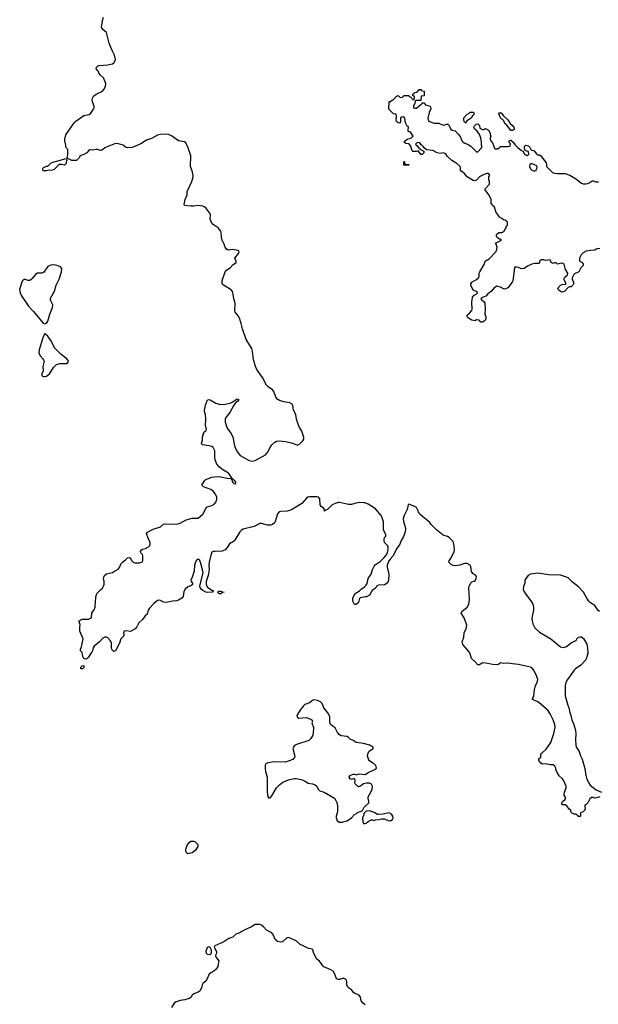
# Model space of a CAD drawing. Header units: inches. Extents: x 2293880 to 2522759, y 823965 to 1006879.
# Tile 304 of 325: x 2459835 to 2467533, y 881430 to 894520. Entities that reach past the tile are written whole.
import ezdxf

# ---------------------------------------------------------------- set-up
doc = ezdxf.new("R2010")
doc.units = ezdxf.units.IN
doc.header["$MEASUREMENT"] = 0
for name, color, linetype in [('C4859', 7, 'Continuous'), ('C4868', 7, 'Continuous'), ('C4869', 7, 'Continuous')]:
    doc.layers.add(name, color=color, linetype=linetype)

msp = doc.modelspace()

# ---------------------------------------------------------------- linework, layer by layer
at = {"layer": 'C4859', "color": 5, "elevation": 120}
msp.add_lwpolyline([(2460000, 891078), (2459990, 891067), (2459970, 891054), (2459950, 891054), (2459910, 891067), (2459890, 891066), (2459870, 891042), (2459835, 890935), (2459843, 890890), (2459861, 890850), (2459951, 890710), (2460000, 890660)], dxfattribs=at)
at = {"layer": 'C4868', "color": 5}
for points, elevation in [([(2460150, 890000), (2460157, 889990), (2460159, 889979), (2460145, 889910), (2460148, 889850), (2460131, 889810), (2460131, 889791), (2460141, 889781), (2460156, 889776), (2460170, 889775), (2460190, 889782), (2460230, 889814), (2460250, 889839), (2460283, 889897), (2460325, 889935), (2460350, 889946), (2460370, 889948), (2460466, 889950), (2460486, 889974), (2460482, 889990), (2460473, 890000)], 120), ([(2467552, 884190), (2467510, 884174), (2467486, 884170), (2467450, 884186), (2467420, 884160), (2467392, 884110), (2467370, 884086), (2467358, 884082), (2467354, 884070), (2467358, 884030), (2467350, 884008), (2467330, 883988), (2467298, 883982), (2467294, 883970), (2467294, 883930), (2467290, 883926), (2467270, 883926), (2467262, 883942), (2467250, 883946), (2467238, 883958), (2467210, 883958), (2467186, 883970), (2467166, 883990), (2467166, 884010), (2467143, 884023), (2467115, 884070), (2467090, 884081), (2467062, 884082), (2467048, 884088), (2467048, 884108), (2467055, 884125), (2467088, 884150), (2467099, 884170), (2467093, 884190), (2467079, 884210), (2467079, 884219), (2467081, 884250), (2467103, 884310), (2467103, 884330), (2467069, 884410), (2467050, 884434), (2467010, 884469), (2466984, 884510), (2466969, 884550), (2466969, 884570), (2466956, 884596), (2466930, 884614), (2466890, 884614), (2466830, 884625), (2466790, 884624), (2466770, 884635), (2466742, 884670), (2466742, 884690), (2466750, 884702), (2466768, 884712), (2466769, 884750), (2466781, 884770), (2466840, 884820), (2466902, 884910), (2466942, 885030), (2466957, 885110), (2466952, 885150), (2466934, 885210), (2466891, 885291), (2466859, 885339), (2466840, 885360), (2466741, 885441), (2466717, 885457), (2466674, 885474), (2466649, 885490), (2466660, 885500), (2466677, 885530), (2466683, 885610), (2466699, 885670), (2466718, 885710), (2466726, 885750), (2466713, 885790), (2466673, 885873), (2466650, 885903), (2466630, 885914), (2466471, 885949), (2466390, 885956), (2466330, 885967), (2466270, 885961), (2466230, 885969), (2466211, 885950), (2466190, 885942), (2466130, 885946), (2466030, 885967), (2465991, 885969), (2465950, 885945), (2465930, 885944), (2465889, 885989), (2465847, 886027), (2465830, 886088), (2465810, 886122), (2465732, 886212), (2465724, 886230), (2465722, 886250), (2465743, 886310), (2465748, 886370), (2465776, 886424), (2465784, 886470), (2465748, 886568), (2465709, 886630), (2465716, 886650), (2465787, 886710), (2465811, 886749), (2465821, 886810), (2465810, 886970), (2465813, 886987), (2465841, 887039), (2465852, 887048), (2465883, 887057), (2465898, 887070), (2465909, 887090), (2465910, 887118), (2465897, 887137), (2465870, 887155), (2465846, 887186), (2465837, 887250), (2465829, 887269), (2465790, 887289), (2465754, 887290), (2465691, 887269), (2465630, 887259), (2465603, 887263), (2465575, 887275), (2465568, 887288), (2465546, 887310), (2465547, 887327), (2465573, 887367), (2465614, 887450), (2465619, 887470), (2465615, 887530), (2465603, 887583), (2465550, 887635), (2465528, 887650), (2465469, 887669), (2465379, 887739), (2465309, 887809), (2465290, 887835), (2465161, 887941), (2465150, 887955), (2465129, 888010), (2465113, 888033), (2465070, 888059), (2465010, 888077), (2465001, 888070), (2464988, 888010), (2464948, 887930), (2464938, 887890), (2464939, 887850), (2464961, 887790), (2464968, 887750), (2464962, 887710), (2464949, 887670), (2464941, 887650), (2464910, 887598), (2464892, 887548), (2464851, 887490), (2464801, 887390), (2464762, 887350), (2464741, 887319), (2464722, 887270), (2464723, 887243), (2464744, 887150), (2464742, 887070), (2464735, 887050), (2464710, 887019), (2464690, 887005), (2464610, 887001), (2464588, 886992), (2464571, 886969), (2464526, 886930), (2464490, 886869), (2464450, 886849), (2464430, 886849), (2464366, 886834), (2464356, 886824), (2464342, 886770), (2464310, 886746), (2464290, 886746), (2464269, 886790), (2464268, 886832), (2464298, 886890), (2464355, 886925), (2464379, 886950), (2464422, 886978), (2464442, 886998), (2464457, 887023), (2464473, 887090), (2464510, 887150), (2464528, 887210), (2464550, 887253), (2464566, 887274), (2464630, 887318), (2464682, 887370), (2464713, 887407), (2464730, 887438), (2464738, 887470), (2464735, 887515), (2464730, 887528), (2464690, 887568), (2464682, 887590), (2464682, 887610), (2464690, 887634), (2464707, 887653), (2464708, 887670), (2464676, 887736), (2464673, 887770), (2464677, 887843), (2464655, 887910), (2464643, 887930), (2464570, 888015), (2464470, 888080), (2464430, 888096), (2464410, 888099), (2464350, 888101), (2464294, 888090), (2464250, 888075), (2464210, 888073), (2464090, 888103), (2464070, 888103), (2464030, 888089), (2463990, 888070), (2463930, 888009), (2463902, 887998), (2463890, 887986), (2463889, 888010), (2463883, 888023), (2463848, 888048), (2463834, 888070), (2463830, 888148), (2463821, 888161), (2463810, 888170), (2463790, 888175), (2463690, 888177), (2463670, 888172), (2463650, 888159), (2463590, 888090), (2463450, 888005), (2463393, 887987), (2463310, 887983), (2463285, 887975), (2463264, 887950), (2463234, 887850), (2463223, 887830), (2463200, 887810), (2463170, 887801), (2463130, 887802), (2463050, 887823), (2463030, 887823), (2462956, 887784), (2462810, 887747), (2462786, 887734), (2462763, 887710), (2462698, 887602), (2462678, 887582), (2462628, 887550), (2462596, 887504), (2462567, 887473), (2462530, 887454), (2462430, 887452), (2462410, 887449), (2462390, 887439), (2462381, 887419), (2462355, 887310), (2462352, 887270), (2462356, 887210), (2462343, 887130), (2462317, 887050), (2462315, 887015), (2462323, 886990), (2462336, 886976), (2462390, 886936), (2462414, 886930), (2462394, 886910), (2462330, 886906), (2462310, 886909), (2462270, 886930), (2462250, 886950), (2462237, 886970), (2462234, 886990), (2462275, 887170), (2462273, 887190), (2462246, 887290), (2462230, 887329), (2462210, 887349), (2462190, 887339), (2462177, 887323), (2462163, 887270), (2462156, 887190), (2462130, 887108), (2462111, 887070), (2462116, 887050), (2462136, 887030), (2462136, 887010), (2462110, 886993), (2462070, 886981), (2462036, 886950), (2462021, 886919), (2462011, 886850), (2461991, 886830), (2461950, 886805), (2461924, 886796), (2461870, 886789), (2461790, 886772), (2461750, 886778), (2461710, 886800), (2461690, 886804), (2461670, 886798), (2461621, 886759), (2461562, 886698), (2461546, 886670), (2461530, 886617), (2461506, 886594), (2461470, 886544), (2461420, 886500), (2461394, 886450), (2461370, 886421), (2461310, 886387), (2461250, 886397), (2461226, 886390), (2461216, 886370), (2461223, 886350), (2461221, 886330), (2461181, 886290), (2461161, 886230), (2461110, 886129), (2461090, 886121), (2461070, 886135), (2461063, 886150), (2461056, 886170), (2461058, 886230), (2461043, 886263), (2461010, 886301), (2460990, 886309), (2460970, 886309), (2460943, 886297), (2460898, 886250), (2460828, 886192), (2460814, 886170), (2460804, 886130), (2460793, 886110), (2460776, 886090), (2460750, 886044), (2460730, 886022), (2460710, 886018), (2460690, 886026), (2460674, 886054), (2460666, 886106), (2460646, 886130), (2460646, 886150), (2460654, 886166), (2460679, 886290), (2460637, 886390), (2460635, 886450), (2460642, 886470), (2460636, 886496), (2460626, 886510), (2460627, 886527), (2460666, 886550), (2460749, 886551), (2460778, 886562), (2460789, 886571), (2460794, 886630), (2460807, 886653), (2460827, 886673), (2460839, 886710), (2460842, 886790), (2460853, 886870), (2460870, 886901), (2460917, 886943), (2460936, 886964), (2460952, 886988), (2460959, 887010), (2460959, 887050), (2460950, 887090), (2460953, 887110), (2460964, 887130), (2460990, 887151), (2461070, 887171), (2461095, 887190), (2461144, 887215), (2461163, 887237), (2461185, 887290), (2461205, 887310), (2461243, 887337), (2461270, 887365), (2461290, 887371), (2461305, 887365), (2461327, 887327), (2461350, 887305), (2461370, 887298), (2461430, 887298), (2461468, 887312), (2461475, 887330), (2461474, 887390), (2461468, 887410), (2461448, 887430), (2461442, 887450), (2461455, 887470), (2461470, 887479), (2461510, 887488), (2461549, 887510), (2461566, 887530), (2461573, 887550), (2461571, 887570), (2461545, 887625), (2461523, 887690), (2461534, 887705), (2461612, 887748), (2461710, 887779), (2461750, 887812), (2461770, 887819), (2461930, 887814), (2461979, 887830), (2462050, 887873), (2462130, 887891), (2462190, 887891), (2462210, 887895), (2462270, 887946), (2462310, 888022), (2462330, 888045), (2462390, 888061), (2462422, 888078), (2462447, 888110), (2462458, 888150), (2462458, 888170), (2462442, 888210), (2462410, 888250), (2462376, 888276), (2462282, 888310), (2462258, 888330), (2462296, 888390), (2462313, 888407), (2462390, 888436), (2462470, 888447), (2462510, 888444), (2462597, 888423), (2462639, 888419), (2462646, 888414), (2462656, 888424), (2462632, 888470), (2462615, 888490), (2462525, 888545), (2462490, 888575), (2462459, 888610), (2462437, 888670), (2462430, 888710), (2462430, 888790), (2462411, 888831), (2462390, 888846), (2462356, 888856), (2462267, 888867), (2462262, 888870), (2462255, 888890), (2462269, 888930), (2462269, 888970), (2462284, 889030), (2462290, 889042), (2462310, 889052), (2462319, 889070), (2462309, 889130), (2462313, 889210), (2462306, 889270), (2462294, 889310), (2462294, 889330), (2462306, 889394), (2462336, 889464), (2462350, 889471), (2462370, 889465), (2462444, 889424), (2462490, 889408), (2462530, 889403), (2462570, 889408), (2462636, 889424), (2462663, 889437), (2462730, 889481), (2462752, 889470), (2462739, 889450), (2462710, 889430), (2462683, 889397), (2462630, 889298), (2462579, 889230), (2462570, 889210), (2462570, 889170), (2462596, 889090), (2462644, 889024), (2462670, 888974), (2462695, 888855), (2462711, 888810), (2462731, 888770), (2462770, 888727), (2462890, 888659), (2462930, 888651), (2462970, 888659), (2463104, 888736), (2463133, 888767), (2463166, 888834), (2463190, 888866), (2463230, 888905), (2463250, 888915), (2463290, 888922), (2463370, 888913), (2463454, 888894), (2463530, 888862), (2463560, 888880), (2463600, 888920), (2463615, 888945), (2463616, 888964), (2463590, 889049), (2463559, 889099), (2463542, 889142), (2463519, 889210), (2463507, 889270), (2463478, 889330), (2463470, 889390), (2463460, 889410), (2463430, 889428), (2463350, 889440), (2463290, 889456), (2463269, 889469), (2463243, 889503), (2463216, 889576), (2463197, 889597), (2463139, 889639), (2463120, 889660), (2463065, 889765), (2462990, 889871), (2462971, 889911), (2462949, 889989), (2462947, 890000)], 80), ([(2467550, 886651), (2467530, 886665), (2467488, 886730), (2467430, 886767), (2467406, 886790), (2467379, 886830), (2467336, 886910), (2467270, 886980), (2467190, 887043), (2467130, 887098), (2467110, 887110), (2467030, 887136), (2466990, 887141), (2466945, 887135), (2466870, 887138), (2466730, 887162), (2466630, 887149), (2466599, 887130), (2466567, 887090), (2466557, 887070), (2466554, 887030), (2466537, 886983), (2466533, 886950), (2466543, 886923), (2466565, 886885), (2466634, 886794), (2466660, 886750), (2466669, 886710), (2466669, 886671), (2466652, 886590), (2466648, 886550), (2466662, 886490), (2466690, 886437), (2466750, 886379), (2466899, 886290), (2467030, 886183), (2467070, 886175), (2467110, 886187), (2467170, 886234), (2467242, 886270), (2467249, 886290), (2467269, 886310), (2467290, 886315), (2467310, 886315), (2467334, 886294), (2467378, 886218), (2467384, 886196), (2467395, 886110), (2467391, 886089), (2467383, 886077), (2467375, 886030), (2467365, 886010), (2467302, 885938), (2467230, 885892), (2467210, 885872), (2467124, 885750), (2467100, 885710), (2467090, 885670), (2467090, 885530), (2467125, 885405), (2467140, 885370), (2467153, 885310), (2467169, 885270), (2467180, 885210), (2467205, 885150), (2467229, 885070), (2467234, 885026), (2467229, 884950), (2467234, 884870), (2467244, 884844), (2467276, 884790), (2467295, 884735), (2467316, 884690), (2467355, 884565), (2467366, 884470), (2467376, 884436), (2467400, 884380), (2467426, 884345), (2467503, 884283), (2467574, 884250)], 80), ([(2464430, 881425), (2464403, 881443), (2464377, 881477), (2464367, 881527), (2464352, 881550), (2464293, 881573), (2464273, 881593), (2464250, 881629), (2464221, 881641), (2464199, 881659), (2464189, 881690), (2464189, 881730), (2464183, 881750), (2464170, 881765), (2464150, 881772), (2464130, 881772), (2464090, 881759), (2464070, 881759), (2464049, 881769), (2464029, 881830), (2464004, 881870), (2463975, 881890), (2463882, 881930), (2463857, 881957), (2463823, 882003), (2463789, 882030), (2463747, 882107), (2463733, 882153), (2463724, 882164), (2463670, 882177), (2463607, 882207), (2463567, 882227), (2463513, 882273), (2463410, 882319), (2463386, 882310), (2463330, 882261), (2463310, 882254), (2463267, 882267), (2463233, 882293), (2463213, 882350), (2463190, 882381), (2463117, 882417), (2463080, 882460), (2463050, 882482), (2463029, 882489), (2462970, 882489), (2462921, 882459), (2462823, 882417), (2462750, 882374), (2462710, 882361), (2462670, 882323), (2462617, 882303), (2462550, 882261), (2462432, 882208), (2462422, 882190), (2462450, 882142), (2462454, 882126), (2462455, 882110), (2462445, 882090), (2462442, 882070), (2462451, 882051), (2462485, 882010), (2462478, 881990), (2462471, 881931), (2462450, 881895), (2462416, 881870), (2462376, 881850), (2462357, 881830), (2462316, 881744), (2462290, 881719), (2462270, 881708), (2462261, 881690), (2462257, 881663), (2462230, 881605), (2462210, 881590), (2462150, 881570), (2462128, 881552), (2462110, 881522), (2462090, 881505), (2462034, 881490), (2461970, 881482), (2461910, 881460), (2461890, 881443), (2461854, 881386)], 120)]:
    msp.add_lwpolyline(points, dxfattribs=dict(at, elevation=elevation))
for points, elevation in [([(2462664, 888416), (2462654, 888410), (2462670, 888367), (2462690, 888351), (2462710, 888354), (2462712, 888370), (2462697, 888390), (2462670, 888414)], 80), ([(2462490, 886888), (2462466, 886910), (2462490, 886922), (2462510, 886922), (2462530, 886912), (2462554, 886910), (2462533, 886907), (2462510, 886889)], 80), ([(2460670, 885888), (2460649, 885889), (2460650, 885914), (2460666, 885930), (2460690, 885934), (2460690, 885906)], 80), ([(2463750, 885477), (2463731, 885470), (2463690, 885440), (2463630, 885415), (2463610, 885398), (2463569, 885351), (2463523, 885270), (2463526, 885250), (2463550, 885235), (2463650, 885241), (2463702, 885222), (2463722, 885210), (2463731, 885190), (2463722, 885170), (2463745, 885110), (2463746, 885090), (2463737, 885010), (2463710, 884962), (2463682, 884938), (2463518, 884882), (2463491, 884869), (2463476, 884850), (2463471, 884830), (2463497, 884730), (2463490, 884709), (2463470, 884685), (2463370, 884650), (2463227, 884653), (2463138, 884642), (2463110, 884629), (2463103, 884610), (2463101, 884570), (2463106, 884526), (2463127, 884450), (2463127, 884250), (2463136, 884190), (2463150, 884171), (2463170, 884181), (2463190, 884201), (2463250, 884310), (2463290, 884347), (2463338, 884382), (2463410, 884414), (2463486, 884434), (2463514, 884434), (2463580, 884420), (2463622, 884402), (2463671, 884371), (2463730, 884362), (2463768, 884348), (2463790, 884331), (2463808, 884290), (2463829, 884269), (2463885, 884250), (2464021, 884170), (2464041, 884141), (2464054, 884114), (2464061, 884070), (2464063, 883990), (2464046, 883930), (2464045, 883910), (2464053, 883887), (2464053, 883873), (2464090, 883852), (2464130, 883852), (2464150, 883862), (2464170, 883865), (2464190, 883871), (2464248, 883910), (2464290, 883952), (2464310, 883962), (2464330, 883982), (2464350, 883991), (2464370, 883992), (2464395, 884005), (2464418, 884050), (2464482, 884110), (2464482, 884130), (2464469, 884170), (2464469, 884190), (2464505, 884250), (2464523, 884290), (2464529, 884330), (2464517, 884357), (2464490, 884369), (2464450, 884369), (2464410, 884359), (2464390, 884349), (2464370, 884329), (2464343, 884323), (2464330, 884328), (2464300, 884360), (2464295, 884370), (2464298, 884410), (2464290, 884426), (2464270, 884426), (2464250, 884418), (2464230, 884428), (2464218, 884450), (2464229, 884471), (2464270, 884491), (2464290, 884491), (2464310, 884482), (2464350, 884493), (2464430, 884485), (2464482, 884518), (2464558, 884550), (2464582, 884570), (2464579, 884590), (2464569, 884609), (2464550, 884628), (2464535, 884635), (2464490, 884668), (2464480, 884680), (2464462, 884730), (2464469, 884771), (2464478, 884790), (2464490, 884802), (2464538, 884830), (2464538, 884850), (2464530, 884858), (2464510, 884862), (2464493, 884873), (2464410, 884897), (2464310, 884909), (2464270, 884939), (2464230, 884954), (2464210, 884977), (2464190, 884989), (2464110, 885001), (2464090, 885014), (2464064, 885044), (2464030, 885105), (2463990, 885130), (2463969, 885150), (2463961, 885181), (2463962, 885250), (2463944, 885290), (2463923, 885323), (2463882, 885370), (2463860, 885430), (2463836, 885450), (2463797, 885470)], 120), ([(2464490, 884002), (2464444, 883996), (2464413, 883967), (2464412, 883948), (2464394, 883910), (2464394, 883890), (2464402, 883870), (2464402, 883850), (2464410, 883834), (2464430, 883834), (2464450, 883842), (2464470, 883862), (2464510, 883882), (2464530, 883882), (2464550, 883874), (2464570, 883882), (2464615, 883885), (2464650, 883898), (2464690, 883896), (2464735, 883875), (2464770, 883871), (2464797, 883890), (2464805, 883910), (2464801, 883930), (2464780, 883960), (2464750, 883977), (2464664, 883956), (2464610, 883954), (2464595, 883955), (2464550, 883982)], 120), ([(2462150, 883595), (2462110, 883594), (2462078, 883570), (2462063, 883550), (2462042, 883490), (2462043, 883470), (2462051, 883451), (2462070, 883436), (2462130, 883448), (2462184, 883490), (2462209, 883530), (2462208, 883550), (2462170, 883588)], 120), ([(2462350, 882195), (2462330, 882186), (2462312, 882130), (2462318, 882110), (2462330, 882098), (2462370, 882092), (2462388, 882110), (2462388, 882148), (2462370, 882186)], 120)]:
    msp.add_lwpolyline(points, close=True, dxfattribs=dict(at, elevation=elevation))
at = {"layer": 'C4869', "color": 5}
for points, elevation in [([(2462947, 890000), (2462934, 890114), (2462925, 890150), (2462847, 890270), (2462799, 890410), (2462782, 890482), (2462759, 890550), (2462743, 890583), (2462704, 890630), (2462696, 890650), (2462700, 890750), (2462683, 890810), (2462676, 890870), (2462667, 890907), (2462650, 890930), (2462545, 890990), (2462527, 891010), (2462527, 891053), (2462570, 891170), (2462590, 891193), (2462637, 891223), (2462670, 891259), (2462713, 891290), (2462713, 891310), (2462699, 891350), (2462744, 891410), (2462754, 891430), (2462750, 891446), (2462717, 891457), (2462670, 891464), (2462610, 891455), (2462585, 891470), (2462570, 891494), (2462557, 891537), (2462530, 891590), (2462520, 891630), (2462517, 891690), (2462509, 891710), (2462475, 891755), (2462410, 891799), (2462385, 891825), (2462370, 891870), (2462372, 891930), (2462367, 891950), (2462310, 892019), (2462290, 892033), (2462270, 892040), (2462210, 892050), (2462150, 892041), (2462110, 892041), (2462030, 892050), (2462023, 892063), (2462038, 892130), (2462064, 892190), (2462063, 892237), (2462127, 892370), (2462143, 892430), (2462143, 892450), (2462130, 892510), (2462108, 892570), (2462111, 892710), (2462077, 892817), (2462044, 892884), (2462030, 892897), (2461950, 892911), (2461855, 892975), (2461813, 892993), (2461770, 892999), (2461710, 892995), (2461670, 892987), (2461590, 892942), (2461523, 892917), (2461448, 892870), (2461330, 892822), (2461270, 892815), (2461245, 892825), (2461210, 892853), (2461150, 892870), (2461110, 892873), (2460979, 892821), (2460930, 892785), (2460910, 892783), (2460870, 892793), (2460847, 892793), (2460810, 892784), (2460770, 892789), (2460750, 892775), (2460730, 892749), (2460690, 892729), (2460634, 892710), (2460630, 892686), (2460590, 892649), (2460528, 892648), (2460475, 892675), (2460467, 892687), (2460477, 892723), (2460478, 892778), (2460474, 892794), (2460458, 892810), (2460448, 892830), (2460449, 892850), (2460435, 892910), (2460435, 892930), (2460449, 892990), (2460561, 893150), (2460581, 893170), (2460690, 893245), (2460759, 893260), (2460783, 893277), (2460819, 893330), (2460826, 893350), (2460826, 893370), (2460803, 893430), (2460801, 893450), (2460803, 893477), (2460816, 893504), (2460854, 893530), (2460935, 893570), (2460956, 893590), (2460976, 893630), (2460981, 893670), (2460950, 893748), (2460910, 893784), (2460889, 893810), (2460884, 893830), (2460864, 893850), (2460855, 893870), (2460857, 893890), (2460870, 893903), (2460890, 893911), (2461010, 893919), (2461070, 893933), (2461092, 893950), (2461103, 893970), (2461108, 893992), (2461098, 894050), (2461066, 894110), (2461026, 894210), (2460990, 894348), (2460941, 894390), (2460930, 894410), (2460924, 894430), (2460934, 894470), (2460935, 894510), (2460950, 894554)], 80), ([(2467552, 891472), (2467530, 891479), (2467502, 891470), (2467485, 891455), (2467430, 891453), (2467370, 891443), (2467330, 891422), (2467306, 891394), (2467283, 891350), (2467282, 891310), (2467322, 891290), (2467331, 891270), (2467331, 891250), (2467298, 891222), (2467274, 891166), (2467217, 891143), (2467206, 891134), (2467186, 891090), (2467186, 891070), (2467202, 891030), (2467202, 891010), (2467192, 890990), (2467172, 890970), (2467150, 890969), (2467130, 890958), (2467086, 890910), (2467070, 890901), (2467050, 890899), (2467024, 890910), (2467004, 890930), (2466995, 890950), (2467030, 890991), (2467050, 891001), (2467095, 891005), (2467106, 891010), (2467098, 891030), (2467085, 891045), (2467075, 891070), (2467085, 891095), (2467122, 891130), (2467129, 891150), (2467098, 891198), (2467078, 891270), (2467050, 891282), (2467020, 891280), (2466990, 891268), (2466970, 891286), (2466950, 891286), (2466930, 891278), (2466906, 891290), (2466890, 891326), (2466830, 891318), (2466807, 891327), (2466770, 891328), (2466752, 891310), (2466750, 891286), (2466740, 891280), (2466690, 891279), (2466650, 891269), (2466590, 891243), (2466547, 891213), (2466510, 891207), (2466470, 891224), (2466427, 891233), (2466418, 891222), (2466396, 891050), (2466387, 891030), (2466330, 890955), (2466290, 890939), (2466270, 890941), (2466230, 890966), (2466184, 890976), (2466147, 890953), (2466110, 890909), (2466065, 890875), (2466037, 890843), (2465990, 890828), (2465972, 890810), (2465982, 890790), (2466010, 890772), (2466021, 890750), (2466026, 890670), (2466022, 890610), (2466038, 890570), (2466038, 890550), (2466031, 890530), (2466012, 890510), (2465990, 890498), (2465970, 890498), (2465947, 890527), (2465910, 890528), (2465890, 890518), (2465850, 890524), (2465806, 890550), (2465786, 890570), (2465790, 890594), (2465820, 890620), (2465850, 890654), (2465855, 890670), (2465855, 890705), (2465848, 890730), (2465848, 890772), (2465855, 890790), (2465858, 890830), (2465883, 890857), (2465906, 890870), (2465926, 890890), (2465922, 890902), (2465870, 890926), (2465835, 890990), (2465835, 891010), (2465849, 891030), (2465913, 891067), (2465937, 891090), (2465946, 891110), (2465949, 891151), (2465955, 891170), (2466014, 891266), (2466028, 891310), (2466080, 891340), (2466170, 891432), (2466179, 891450), (2466189, 891490), (2466175, 891535), (2466166, 891550), (2466246, 891590), (2466190, 891618), (2466175, 891650), (2466182, 891670), (2466210, 891691), (2466248, 891692), (2466275, 891705), (2466296, 891744), (2466306, 891750), (2466308, 891772), (2466326, 891790), (2466326, 891830), (2466294, 891854), (2466270, 891858), (2466250, 891878), (2466216, 891896), (2466198, 891930), (2466175, 891955), (2466150, 892026), (2466126, 892050), (2466122, 892062), (2466106, 892070), (2466106, 892130), (2466098, 892150), (2466078, 892190), (2466040, 892240), (2466028, 892250), (2466027, 892273), (2466087, 892333), (2466087, 892367), (2466078, 892390), (2466078, 892430), (2466088, 892450), (2466078, 892470), (2466070, 892475), (2466050, 892475), (2465990, 892454), (2465952, 892430), (2465910, 892386), (2465890, 892378), (2465870, 892382), (2465789, 892429), (2465750, 892479), (2465706, 892506), (2465700, 892520), (2465701, 892550), (2465693, 892570), (2465650, 892609), (2465586, 892646), (2465524, 892704), (2465509, 892729), (2465490, 892742), (2465470, 892748), (2465430, 892739), (2465390, 892749), (2465330, 892781), (2465248, 892788), (2465215, 892815), (2465208, 892830), (2465190, 892848), (2465175, 892855), (2465168, 892870), (2465150, 892882), (2465130, 892888), (2465102, 892870), (2465110, 892854), (2465124, 892844), (2465140, 892820), (2465154, 892810), (2465158, 892798), (2465213, 892773), (2465212, 892750), (2465190, 892728), (2465170, 892728), (2465156, 892756), (2465138, 892778), (2465110, 892769), (2465067, 892767), (2465058, 892778), (2465038, 892838), (2465020, 892860), (2465010, 892868), (2464970, 892875), (2464946, 892890), (2464962, 892910), (2464989, 892931), (2465048, 892950), (2465068, 892970), (2465040, 893020), (2465030, 893028), (2465009, 893030), (2465002, 893050), (2465006, 893090), (2465002, 893102), (2464990, 893106), (2464966, 893150), (2464958, 893210), (2464947, 893227), (2464910, 893226), (2464902, 893210), (2464900, 893160), (2464890, 893146), (2464870, 893148), (2464850, 893168), (2464844, 893190), (2464848, 893228), (2464842, 893262), (2464806, 893270), (2464748, 893330), (2464749, 893431), (2464770, 893432), (2464789, 893451), (2464810, 893458), (2464843, 893497), (2464870, 893512), (2464894, 893490), (2464910, 893485), (2464926, 893490), (2464948, 893512), (2465010, 893514), (2465018, 893498), (2465033, 893493), (2465070, 893454), (2465082, 893458), (2465086, 893490), (2465082, 893502), (2465067, 893507), (2465066, 893530), (2465082, 893538), (2465086, 893550), (2465122, 893558), (2465126, 893570), (2465142, 893578), (2465148, 893592), (2465174, 893590), (2465178, 893578), (2465214, 893570), (2465214, 893510), (2465210, 893506), (2465178, 893502), (2465173, 893447), (2465110, 893446), (2465098, 893442), (2465094, 893410), (2465072, 893370), (2465074, 893350), (2465090, 893342), (2465116, 893344), (2465170, 893394), (2465182, 893398), (2465190, 893414), (2465210, 893414), (2465234, 893390), (2465294, 893370), (2465302, 893362), (2465304, 893336), (2465300, 893320), (2465282, 893290), (2465282, 893270), (2465272, 893250), (2465265, 893210), (2465274, 893170), (2465350, 893145), (2465410, 893146), (2465470, 893118), (2465490, 893121), (2465510, 893131), (2465531, 893131), (2465550, 893112), (2465560, 893080), (2465570, 893065), (2465590, 893051), (2465630, 893042), (2465674, 892994), (2465699, 892959), (2465719, 892910), (2465730, 892896), (2465750, 892881), (2465801, 892861), (2465838, 892838), (2465910, 892762), (2465930, 892765), (2465975, 892810), (2465988, 892830), (2465978, 892850), (2465978, 892910), (2465968, 892928), (2465968, 892950), (2465953, 892993), (2465920, 893040), (2465886, 893070), (2465878, 893090), (2465886, 893110), (2465906, 893130), (2465930, 893134), (2465952, 893112), (2465958, 893078), (2465990, 893062), (2466010, 893062), (2466030, 893072), (2466074, 893050), (2466092, 893012), (2466093, 892993), (2466102, 892970), (2466093, 892947), (2466092, 892930), (2466102, 892910), (2466125, 892885), (2466150, 892814), (2466164, 892804), (2466196, 892804), (2466220, 892820), (2466230, 892834), (2466330, 892832), (2466362, 892838), (2466366, 892870), (2466348, 892888), (2466346, 892910), (2466370, 892918), (2466402, 892890), (2466420, 892860), (2466460, 892820), (2466510, 892782), (2466534, 892770), (2466544, 892744), (2466554, 892730), (2466590, 892714), (2466607, 892733), (2466606, 892766), (2466594, 892766), (2466560, 892780), (2466549, 892809), (2466549, 892831), (2466555, 892845), (2466569, 892851), (2466603, 892843), (2466619, 892830), (2466635, 892795), (2466647, 892787), (2466678, 892778), (2466710, 892736), (2466725, 892725), (2466750, 892723), (2466770, 892711), (2466837, 892617), (2466845, 892590), (2466842, 892570), (2466923, 892490), (2466950, 892480), (2466990, 892476), (2467090, 892476), (2467155, 892455), (2467241, 892401), (2467276, 892370), (2467310, 892347), (2467330, 892339), (2467370, 892339), (2467390, 892344), (2467410, 892351), (2467450, 892376), (2467470, 892378), (2467495, 892365), (2467534, 892366)], 60), ([(2460000, 890660), (2460020, 890640), (2460147, 890487), (2460170, 890478), (2460190, 890487), (2460210, 890511), (2460237, 890603), (2460274, 890694), (2460275, 890730), (2460244, 890790), (2460244, 890816), (2460299, 890910), (2460319, 890990), (2460361, 891070), (2460392, 891170), (2460394, 891210), (2460381, 891230), (2460335, 891250), (2460290, 891260), (2460250, 891257), (2460210, 891237), (2460150, 891159), (2460132, 891148), (2460070, 891150), (2460050, 891135), (2460000, 891078)], 120), ([(2460473, 890000), (2460464, 890010), (2460388, 890068), (2460298, 890158), (2460255, 890250), (2460210, 890312), (2460177, 890337), (2460170, 890348), (2460144, 890290), (2460096, 890130), (2460090, 890090), (2460106, 890050), (2460144, 890010), (2460150, 890000)], 120)]:
    msp.add_lwpolyline(points, dxfattribs=dict(at, elevation=elevation))
for points, elevation in [([(2465770, 893146), (2465750, 893166), (2465742, 893190), (2465745, 893215), (2465790, 893262), (2465808, 893272), (2465826, 893290), (2465874, 893290), (2465882, 893270), (2465874, 893250), (2465860, 893240), (2465842, 893210), (2465785, 893175)], 60), ([(2466370, 893049), (2466358, 893058), (2466317, 893117), (2466290, 893138), (2466274, 893175), (2466230, 893215), (2466209, 893270), (2466218, 893282), (2466230, 893285), (2466250, 893272), (2466268, 893248), (2466331, 893190), (2466359, 893139), (2466394, 893110), (2466407, 893090), (2466411, 893069), (2466405, 893055), (2466390, 893049)], 60), ([(2460432, 892588), (2460410, 892589), (2460390, 892595), (2460365, 892595), (2460350, 892588), (2460292, 892530), (2460270, 892518), (2460210, 892515), (2460190, 892509), (2460148, 892510), (2460138, 892530), (2460150, 892554), (2460176, 892564), (2460190, 892574), (2460210, 892574), (2460248, 892612), (2460289, 892631), (2460313, 892633), (2460453, 892673), (2460462, 892650), (2460452, 892630), (2460454, 892610)], 80), ([(2464970, 892594), (2465010, 892594), (2465010, 892588), (2464946, 892586), (2464946, 892630), (2464950, 892634), (2464954, 892630), (2464958, 892598)], 60), ([(2466650, 892602), (2466630, 892602), (2466623, 892597), (2466616, 892570), (2466630, 892538), (2466650, 892521), (2466670, 892511), (2466690, 892512), (2466706, 892514), (2466706, 892526), (2466718, 892550), (2466715, 892575), (2466675, 892595)], 60)]:
    msp.add_lwpolyline(points, close=True, dxfattribs=dict(at, elevation=elevation))

doc.saveas('drawing.dxf')
